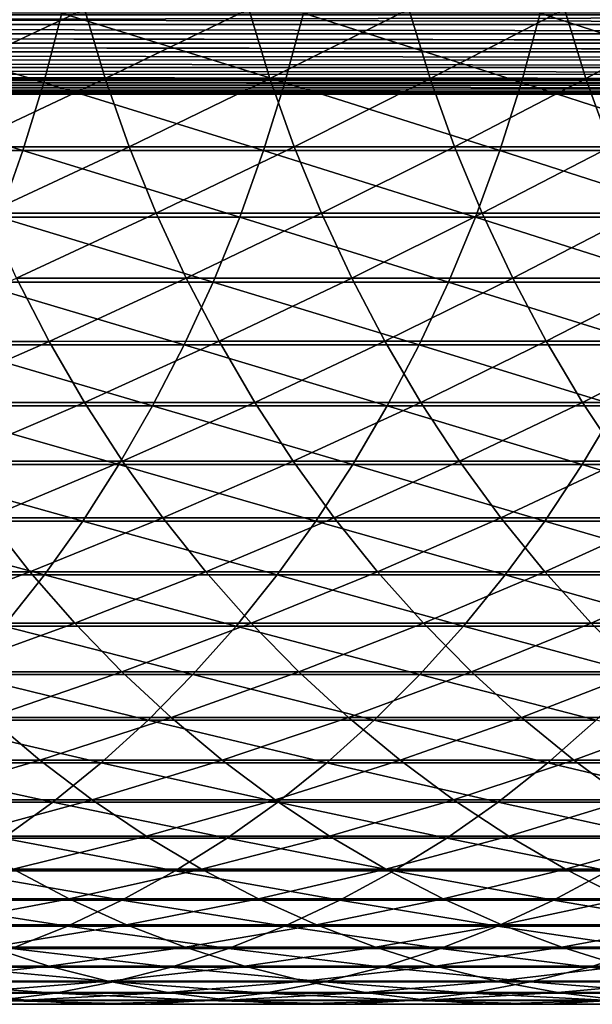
# Model space of a CAD drawing. Header units: metres. Extents: x -24 to 236, y -24 to 24.
# Tile 275 of 316: x 198.51 to 202.12, y -9 to -2.78. Entities that reach past the tile are written whole.
import ezdxf

# ---------------------------------------------------------------- set-up
doc = ezdxf.new("R2010")
doc.units = ezdxf.units.M
doc.layers.add('solid_10392024', color=7, linetype='CONTINUOUS')

msp = doc.modelspace()

# ---------------------------------------------------------------- linework, layer by layer
at = {"layer": 'solid_10392024'}
for points in [[(197.852219, -2.713191, 323.792023), (198.917145, -2.713187, 321.933441), (197.982819, -3.151785, 323.868256)], [(198.917145, -2.713187, 321.933441), (199.049072, -3.15178, 322.007324), (197.982819, -3.151785, 323.868256)], [(198.917145, -2.713187, 321.933441), (199.955124, -2.713182, 320.045349), (199.049072, -3.15178, 322.007324)], [(199.955124, -2.713182, 320.045349), (200.088333, -3.151773, 320.116913), (199.049072, -3.15178, 322.007324)], [(199.955124, -2.713182, 320.045349), (200.965622, -2.713179, 318.12851), (200.088333, -3.151773, 320.116913)], [(200.965622, -2.713179, 318.12851), (201.100052, -3.15177, 318.197723), (200.088333, -3.151773, 320.116913)], [(200.965622, -2.713179, 318.12851), (201.94812, -2.713182, 316.183624), (201.100052, -3.15177, 318.197723)], [(201.94812, -2.713182, 316.183624), (202.08374, -3.151773, 316.250488), (201.100052, -3.15177, 318.197723)], [(201.94812, -2.713182, 316.183624), (202.902191, -2.713187, 314.211517), (202.08374, -3.151773, 316.250488)], [(202.902191, -2.713187, 314.211517), (203.038925, -3.15178, 314.276062), (202.08374, -3.151773, 316.250488)], [(215.5336, -2.810268, 32.953644), (176.613937, -2.81058, 32.953682), (176.624084, -2.75, 32.950001)], [(215.5336, -2.75, 44.950001), (176.624084, -2.75, 44.950001), (176.613937, -2.81058, 44.946316)], [(215.5336, -2.810268, 44.946354), (215.5336, -2.75, 44.950001), (176.613937, -2.81058, 44.946316)], [(215.5336, -2.810268, 32.953644), (176.624084, -2.75, 32.950001), (215.5336, -2.75, 32.950001)], [(197.110062, -3.177371, 353.509857), (198.660522, -3.177377, 351.767029), (197.223068, -2.739241, 353.612305)], [(198.660522, -3.177377, 351.767029), (198.775558, -2.739246, 351.867218), (197.223068, -2.739241, 353.612305)], [(198.660522, -3.177377, 351.767029), (200.182755, -3.177383, 349.985992), (198.775558, -2.739246, 351.867218)], [(200.182755, -3.177383, 349.985992), (200.299744, -2.739252, 350.083862), (198.775558, -2.739246, 351.867218)], [(200.182755, -3.177383, 349.985992), (201.6763, -3.177386, 348.16745), (200.299744, -2.739252, 350.083862)], [(201.6763, -3.177386, 348.16745), (201.795181, -2.739254, 348.263031), (200.299744, -2.739252, 350.083862)], [(201.6763, -3.177386, 348.16745), (203.140671, -3.177385, 346.312195), (201.795181, -2.739254, 348.263031)], [(203.140671, -3.177385, 346.312195), (203.261368, -2.739253, 346.405487), (201.795181, -2.739254, 348.263031)], [(215.5336, -2.869658, 32.964531), (176.603729, -2.870286, 32.964691), (176.613937, -2.81058, 32.953682)], [(215.5336, -2.869716, 44.935455), (176.613937, -2.81058, 44.946316), (176.603729, -2.870286, 44.93531)], [(215.5336, -2.810268, 32.953644), (215.5336, -2.869658, 32.964531), (176.613937, -2.81058, 32.953682)], [(215.5336, -2.869716, 44.935455), (215.5336, -2.810268, 44.946354), (176.613937, -2.81058, 44.946316)], [(215.5336, -2.926794, 32.9823), (176.593613, -2.92825, 32.982868), (176.603729, -2.870286, 32.964691)], [(215.5336, -2.927415, 44.917465), (176.603729, -2.870286, 44.93531), (176.593613, -2.92825, 44.917133)], [(215.5336, -2.869658, 32.964531), (215.5336, -2.926794, 32.9823), (176.603729, -2.870286, 32.964691)], [(215.5336, -2.927415, 44.917465), (215.5336, -2.869716, 44.935455), (176.603729, -2.870286, 44.93531)], [(215.5336, -3.033684, 33.038269), (176.574463, -3.034722, 33.03899), (176.583801, -2.983306, 33.007759)], [(215.5336, -3.034231, 44.861355), (176.583801, -2.983306, 44.892242), (176.574463, -3.034722, 44.861012)], [(215.5336, -2.981934, 33.007046), (176.583801, -2.983306, 33.007759), (176.593613, -2.92825, 32.982868)], [(215.5336, -2.982522, 44.892643), (176.593613, -2.92825, 44.917133), (176.583801, -2.983306, 44.892242)], [(215.5336, -2.981934, 33.007046), (215.5336, -3.033684, 33.038269), (176.583801, -2.983306, 33.007759)], [(215.5336, -3.034231, 44.861355), (215.5336, -2.982522, 44.892643), (176.583801, -2.983306, 44.892242)], [(215.5336, -2.926794, 32.9823), (215.5336, -2.981934, 33.007046), (176.593613, -2.92825, 32.982868)], [(215.5336, -2.982522, 44.892643), (215.5336, -2.927415, 44.917465), (176.593613, -2.92825, 44.917133)], [(215.5336, -3.08129, 33.075504), (176.565689, -3.082293, 33.076397), (176.574463, -3.034722, 33.03899)], [(215.5336, -3.081787, 44.824055), (176.574463, -3.034722, 44.861012), (176.565689, -3.082293, 44.823601)], [(215.5336, -3.033684, 33.038269), (215.5336, -3.08129, 33.075504), (176.574463, -3.034722, 33.03899)], [(215.5336, -3.081787, 44.824055), (215.5336, -3.034231, 44.861355), (176.574463, -3.034722, 44.861012)], [(215.5336, -3.124055, 33.118214), (176.557632, -3.125277, 33.119598), (176.565689, -3.082293, 33.076397)], [(215.5336, -3.124496, 44.781288), (176.565689, -3.082293, 44.823601), (176.557632, -3.125277, 44.780399)], [(215.5336, -3.08129, 33.075504), (215.5336, -3.124055, 33.118214), (176.565689, -3.082293, 33.076397)], [(215.5336, -3.124496, 44.781288), (215.5336, -3.081787, 44.824055), (176.565689, -3.082293, 44.823601)], [(215.5336, -3.192644, 33.21748), (176.544632, -3.193403, 33.218914), (176.550568, -3.162506, 33.167461)], [(215.5336, -3.192952, 44.681934), (176.550568, -3.162506, 44.73254), (176.544632, -3.193403, 44.681084)], [(215.5336, -3.161355, 33.165768), (176.550568, -3.162506, 33.167461), (176.557632, -3.125277, 33.119598)], [(215.5336, -3.161732, 44.733685), (176.557632, -3.125277, 44.780399), (176.550568, -3.162506, 44.73254)], [(215.5336, -3.161355, 33.165768), (215.5336, -3.192644, 33.21748), (176.550568, -3.162506, 33.167461)], [(215.5336, -3.192952, 44.681934), (215.5336, -3.161732, 44.733685), (176.550568, -3.162506, 44.73254)], [(215.5336, -3.124055, 33.118214), (215.5336, -3.161355, 33.165768), (176.557632, -3.125277, 33.119598)], [(215.5336, -3.161732, 44.733685), (215.5336, -3.124496, 44.781288), (176.557632, -3.125277, 44.780399)], [(197.982819, -3.151785, 323.868256), (199.049072, -3.15178, 322.007324), (198.132751, -3.582003, 323.95575)], [(199.049072, -3.15178, 322.007324), (199.200546, -3.581998, 322.092163), (198.132751, -3.582003, 323.95575)], [(199.049072, -3.15178, 322.007324), (200.088333, -3.151773, 320.116913), (199.200546, -3.581998, 322.092163)], [(200.088333, -3.151773, 320.116913), (200.241272, -3.58199, 320.199066), (199.200546, -3.581998, 322.092163)], [(200.088333, -3.151773, 320.116913), (201.100052, -3.15177, 318.197723), (200.241272, -3.58199, 320.199066)], [(201.100052, -3.15177, 318.197723), (201.25441, -3.581986, 318.277191), (200.241272, -3.58199, 320.199066)], [(201.100052, -3.15177, 318.197723), (202.08374, -3.151773, 316.250488), (201.25441, -3.581986, 318.277191)], [(202.08374, -3.151773, 316.250488), (202.239441, -3.58199, 316.327301), (201.25441, -3.581986, 318.277191)], [(202.08374, -3.151773, 316.250488), (203.038925, -3.15178, 314.276062), (202.239441, -3.58199, 316.327301)], [(215.5336, -3.235456, 33.330284), (176.536423, -3.235641, 33.331112), (176.539886, -3.217845, 33.27359)], [(215.5336, -3.235615, 44.569073), (176.539886, -3.217845, 44.626408), (176.536423, -3.235641, 44.56889)], [(215.5336, -3.217465, 33.272583), (176.539886, -3.217845, 33.27359), (176.544632, -3.193403, 33.218914)], [(215.5336, -3.217701, 44.626793), (176.544632, -3.193403, 44.681084), (176.539886, -3.217845, 44.626408)], [(215.5336, -3.217465, 33.272583), (215.5336, -3.235456, 33.330284), (176.539886, -3.217845, 33.27359)], [(215.5336, -3.235615, 44.569073), (215.5336, -3.217701, 44.626793), (176.539886, -3.217845, 44.626408)], [(215.5336, -3.192644, 33.21748), (215.5336, -3.217465, 33.272583), (176.544632, -3.193403, 33.218914)], [(215.5336, -3.217701, 44.626793), (215.5336, -3.192952, 44.681934), (176.544632, -3.193403, 44.681084)], [(196.980484, -3.607058, 353.392365), (198.52861, -3.607064, 351.652161), (197.110062, -3.177371, 353.509857)], [(198.52861, -3.607064, 351.652161), (198.660522, -3.177377, 351.767029), (197.110062, -3.177371, 353.509857)], [(198.52861, -3.607064, 351.652161), (200.048615, -3.607072, 349.873718), (198.660522, -3.177377, 351.767029)], [(200.048615, -3.607072, 349.873718), (200.182755, -3.177383, 349.985992), (198.660522, -3.177377, 351.767029)], [(200.048615, -3.607072, 349.873718), (201.539978, -3.607075, 348.057831), (200.182755, -3.177383, 349.985992)], [(201.539978, -3.607075, 348.057831), (201.6763, -3.177386, 348.16745), (200.182755, -3.177383, 349.985992)], [(201.539978, -3.607075, 348.057831), (203.002258, -3.607074, 346.205231), (201.6763, -3.177386, 348.16745)], [(203.002258, -3.607074, 346.205231), (203.140671, -3.177385, 346.312195), (201.6763, -3.177386, 348.16745)], [(215.5336, -3.246434, 44.509609), (176.534302, -3.246457, 44.509499), (176.5336, -3.25, 44.450001)], [(215.5336, -3.246434, 44.509609), (176.5336, -3.25, 44.450001), (215.5336, -3.25, 44.450001)], [(215.5336, -3.25, 33.450001), (176.5336, -3.25, 33.450001), (176.534302, -3.246457, 33.390503)], [(215.5336, -3.25, 33.450001), (176.5336, -3.25, 44.450001), (176.5336, -3.25, 33.450001)], [(215.5336, -3.25, 33.450001), (215.5336, -3.25, 44.450001), (176.5336, -3.25, 44.450001)], [(215.5336, -3.246354, 33.389732), (176.534302, -3.246457, 33.390503), (176.536423, -3.235641, 33.331112)], [(215.5336, -3.246434, 44.509609), (176.536423, -3.235641, 44.56889), (176.534302, -3.246457, 44.509499)], [(215.5336, -3.246354, 33.389732), (215.5336, -3.25, 33.450001), (176.534302, -3.246457, 33.390503)], [(215.5336, -3.235456, 33.330284), (215.5336, -3.246354, 33.389732), (176.536423, -3.235641, 33.331112)], [(215.5336, -3.246434, 44.509609), (215.5336, -3.235615, 44.569073), (176.536423, -3.235641, 44.56889)], [(198.132751, -3.582003, 323.95575), (199.200546, -3.581998, 322.092163), (198.301636, -4.002704, 324.054321)], [(199.200546, -3.581998, 322.092163), (199.371155, -4.002698, 322.187714), (198.301636, -4.002704, 324.054321)], [(199.200546, -3.581998, 322.092163), (200.241272, -3.58199, 320.199066), (199.371155, -4.002698, 322.187714)], [(200.241272, -3.58199, 320.199066), (200.413544, -4.00269, 320.291595), (199.371155, -4.002698, 322.187714)], [(200.241272, -3.58199, 320.199066), (201.25441, -3.581986, 318.277191), (200.413544, -4.00269, 320.291595)], [(201.25441, -3.581986, 318.277191), (201.428268, -4.002686, 318.366699), (200.413544, -4.00269, 320.291595)], [(201.25441, -3.581986, 318.277191), (202.239441, -3.58199, 316.327301), (201.428268, -4.002686, 318.366699)], [(202.239441, -3.58199, 316.327301), (202.41481, -4.00269, 316.413788), (201.428268, -4.002686, 318.366699)], [(198.380188, -4.027168, 351.522888), (198.52861, -3.607064, 351.652161), (196.980484, -3.607058, 353.392365)], [(198.380188, -4.027168, 351.522888), (199.897659, -4.027176, 349.747406), (198.52861, -3.607064, 351.652161)], [(199.897659, -4.027176, 349.747406), (200.048615, -3.607072, 349.873718), (198.52861, -3.607064, 351.652161)], [(199.897659, -4.027176, 349.747406), (201.386597, -4.02718, 347.934509), (200.048615, -3.607072, 349.873718)], [(201.386597, -4.02718, 347.934509), (201.539978, -3.607075, 348.057831), (200.048615, -3.607072, 349.873718)], [(201.386597, -4.02718, 347.934509), (202.846512, -4.027178, 346.0849), (201.539978, -3.607075, 348.057831)], [(202.846512, -4.027178, 346.0849), (203.002258, -3.607074, 346.205231), (201.539978, -3.607075, 348.057831)], [(198.215637, -4.436571, 351.379578), (199.730301, -4.436579, 349.607391), (198.380188, -4.027168, 351.522888)], [(198.301636, -4.002704, 324.054321), (199.371155, -4.002698, 322.187714), (198.489029, -4.412769, 324.163696)], [(199.730301, -4.436579, 349.607391), (199.897659, -4.027176, 349.747406), (198.380188, -4.027168, 351.522888)], [(199.371155, -4.002698, 322.187714), (199.560455, -4.412762, 322.293732), (198.489029, -4.412769, 324.163696)], [(199.371155, -4.002698, 322.187714), (200.413544, -4.00269, 320.291595), (199.560455, -4.412762, 322.293732)], [(200.413544, -4.00269, 320.291595), (200.604675, -4.412753, 320.394287), (199.560455, -4.412762, 322.293732)], [(199.730301, -4.436579, 349.607391), (201.216537, -4.436584, 347.79776), (199.897659, -4.027176, 349.747406)], [(201.216537, -4.436584, 347.79776), (201.386597, -4.02718, 347.934509), (199.897659, -4.027176, 349.747406)], [(200.413544, -4.00269, 320.291595), (201.428268, -4.002686, 318.366699), (200.604675, -4.412753, 320.394287)], [(201.428268, -4.002686, 318.366699), (201.62117, -4.412748, 318.466034), (200.604675, -4.412753, 320.394287)], [(201.216537, -4.436584, 347.79776), (202.673859, -4.436582, 345.951447), (201.386597, -4.02718, 347.934509)], [(202.673859, -4.436582, 345.951447), (202.846512, -4.027178, 346.0849), (201.386597, -4.02718, 347.934509)], [(201.428268, -4.002686, 318.366699), (202.41481, -4.00269, 316.413788), (201.62117, -4.412748, 318.466034)], [(202.41481, -4.00269, 316.413788), (202.609406, -4.412754, 316.509766), (201.62117, -4.412748, 318.466034)], [(198.489029, -4.412769, 324.163696), (198.694412, -4.811109, 324.283569), (197.594116, -4.81111, 326.126984)], [(198.489029, -4.412769, 324.163696), (199.560455, -4.412762, 322.293732), (198.694412, -4.811109, 324.283569)], [(199.560455, -4.412762, 322.293732), (199.767944, -4.811101, 322.409943), (198.694412, -4.811109, 324.283569)], [(199.560455, -4.412762, 322.293732), (200.604675, -4.412753, 320.394287), (199.767944, -4.811101, 322.409943)], [(200.604675, -4.412753, 320.394287), (200.814178, -4.811091, 320.506805), (199.767944, -4.811101, 322.409943)], [(200.604675, -4.412753, 320.394287), (201.62117, -4.412748, 318.466034), (200.814178, -4.811091, 320.506805)], [(201.62117, -4.412748, 318.466034), (201.832596, -4.811086, 318.57489), (200.814178, -4.811091, 320.506805)], [(201.62117, -4.412748, 318.466034), (202.609406, -4.412754, 316.509766), (201.832596, -4.811086, 318.57489)], [(202.609406, -4.412754, 316.509766), (202.822678, -4.811092, 316.61496), (201.832596, -4.811086, 318.57489)], [(198.035385, -4.834185, 351.222595), (199.546997, -4.834195, 349.453979), (198.215637, -4.436571, 351.379578)], [(199.546997, -4.834195, 349.453979), (199.730301, -4.436579, 349.607391), (198.215637, -4.436571, 351.379578)], [(199.546997, -4.834195, 349.453979), (201.030258, -4.834199, 347.64798), (199.730301, -4.436579, 349.607391)], [(201.030258, -4.834199, 347.64798), (201.216537, -4.436584, 347.79776), (199.730301, -4.436579, 349.607391)], [(201.030258, -4.834199, 347.64798), (202.484726, -4.834197, 345.805298), (201.216537, -4.436584, 347.79776)], [(202.484726, -4.834197, 345.805298), (202.673859, -4.436582, 345.951447), (201.216537, -4.436584, 347.79776)], [(197.594116, -4.81111, 326.126984), (198.694412, -4.811109, 324.283569), (197.814575, -5.196666, 326.261017)], [(198.694412, -4.811109, 324.283569), (198.917252, -5.196665, 324.413635), (197.814575, -5.196666, 326.261017)], [(197.839935, -5.218954, 351.052368), (199.348206, -5.218965, 349.287659), (198.035385, -4.834185, 351.222595)], [(199.348206, -5.218965, 349.287659), (199.546997, -4.834195, 349.453979), (198.035385, -4.834185, 351.222595)], [(198.694412, -4.811109, 324.283569), (199.767944, -4.811101, 322.409943), (198.917252, -5.196665, 324.413635)], [(199.767944, -4.811101, 322.409943), (199.993057, -5.196657, 322.536041), (198.917252, -5.196665, 324.413635)], [(199.348206, -5.218965, 349.287659), (200.828278, -5.21897, 347.485565), (199.546997, -4.834195, 349.453979)], [(200.828278, -5.21897, 347.485565), (201.030258, -4.834199, 347.64798), (199.546997, -4.834195, 349.453979)], [(199.767944, -4.811101, 322.409943), (200.814178, -4.811091, 320.506805), (199.993057, -5.196657, 322.536041)], [(200.814178, -4.811091, 320.506805), (201.041489, -5.196646, 320.628906), (199.993057, -5.196657, 322.536041)], [(200.814178, -4.811091, 320.506805), (201.832596, -4.811086, 318.57489), (201.041489, -5.196646, 320.628906)], [(200.828278, -5.21897, 347.485565), (202.279633, -5.218967, 345.64682), (201.030258, -4.834199, 347.64798)], [(202.279633, -5.218967, 345.64682), (202.484726, -4.834197, 345.805298), (201.030258, -4.834199, 347.64798)], [(201.832596, -4.811086, 318.57489), (202.061996, -5.19664, 318.693024), (201.041489, -5.196646, 320.628906)], [(201.832596, -4.811086, 318.57489), (202.822678, -4.811092, 316.61496), (202.061996, -5.19664, 318.693024)], [(202.822678, -4.811092, 316.61496), (203.054092, -5.196647, 316.729095), (202.061996, -5.19664, 318.693024)], [(197.629776, -5.589856, 350.869354), (199.134491, -5.589867, 349.108826), (197.839935, -5.218954, 351.052368)], [(197.814575, -5.196666, 326.261017), (198.917252, -5.196665, 324.413635), (198.051727, -5.568414, 326.405212)], [(199.134491, -5.589867, 349.108826), (199.348206, -5.218965, 349.287659), (197.839935, -5.218954, 351.052368)], [(198.917252, -5.196665, 324.413635), (199.156967, -5.568413, 324.553558), (198.051727, -5.568414, 326.405212)], [(198.917252, -5.196665, 324.413635), (199.993057, -5.196657, 322.536041), (199.156967, -5.568413, 324.553558)], [(199.134491, -5.589867, 349.108826), (200.611099, -5.589872, 347.310913), (199.348206, -5.218965, 349.287659)], [(199.993057, -5.196657, 322.536041), (200.235214, -5.568404, 322.671661), (199.156967, -5.568413, 324.553558)], [(200.611099, -5.589872, 347.310913), (200.828278, -5.21897, 347.485565), (199.348206, -5.218965, 349.287659)], [(199.993057, -5.196657, 322.536041), (201.041489, -5.196646, 320.628906), (200.235214, -5.568404, 322.671661)], [(201.041489, -5.196646, 320.628906), (201.28598, -5.568393, 320.760254), (200.235214, -5.568404, 322.671661)], [(200.611099, -5.589872, 347.310913), (202.059128, -5.58987, 345.47641), (200.828278, -5.21897, 347.485565)], [(202.059128, -5.58987, 345.47641), (202.279633, -5.218967, 345.64682), (200.828278, -5.21897, 347.485565)], [(201.041489, -5.196646, 320.628906), (202.061996, -5.19664, 318.693024), (201.28598, -5.568393, 320.760254)], [(202.061996, -5.19664, 318.693024), (202.308746, -5.568387, 318.820068), (201.28598, -5.568393, 320.760254)], [(202.059128, -5.58987, 345.47641), (203.478088, -5.589861, 343.606049), (202.279633, -5.218967, 345.64682)], [(202.061996, -5.19664, 318.693024), (203.054092, -5.196647, 316.729095), (202.308746, -5.568387, 318.820068)], [(197.405502, -5.945904, 350.674011), (198.906387, -5.945916, 348.917969), (197.629776, -5.589856, 350.869354)], [(198.906387, -5.945916, 348.917969), (199.134491, -5.589867, 349.108826), (197.629776, -5.589856, 350.869354)], [(198.051727, -5.568414, 326.405212), (199.156967, -5.568413, 324.553558), (198.304947, -5.925365, 326.559174)], [(199.156967, -5.568413, 324.553558), (199.412888, -5.925364, 324.702942), (198.304947, -5.925365, 326.559174)], [(198.906387, -5.945916, 348.917969), (200.379318, -5.945922, 347.124542), (199.134491, -5.589867, 349.108826)], [(200.379318, -5.945922, 347.124542), (200.611099, -5.589872, 347.310913), (199.134491, -5.589867, 349.108826)], [(199.156967, -5.568413, 324.553558), (200.235214, -5.568404, 322.671661), (199.412888, -5.925364, 324.702942)], [(200.235214, -5.568404, 322.671661), (200.493759, -5.925355, 322.816467), (199.412888, -5.925364, 324.702942)], [(200.235214, -5.568404, 322.671661), (201.28598, -5.568393, 320.760254), (200.493759, -5.925355, 322.816467)], [(200.379318, -5.945922, 347.124542), (201.823792, -5.94592, 345.294556), (200.611099, -5.589872, 347.310913)], [(201.28598, -5.568393, 320.760254), (201.547043, -5.925344, 320.900482), (200.493759, -5.925355, 322.816467)], [(201.823792, -5.94592, 345.294556), (202.059128, -5.58987, 345.47641), (200.611099, -5.589872, 347.310913)], [(201.28598, -5.568393, 320.760254), (202.308746, -5.568387, 318.820068), (201.547043, -5.925344, 320.900482)], [(202.308746, -5.568387, 318.820068), (202.572205, -5.925337, 318.955719), (201.547043, -5.925344, 320.900482)], [(201.823792, -5.94592, 345.294556), (203.239319, -5.94591, 343.428711), (202.059128, -5.58987, 345.47641)], [(203.239319, -5.94591, 343.428711), (203.478088, -5.589861, 343.606049), (202.059128, -5.58987, 345.47641)], [(197.167679, -6.286154, 350.466888), (198.664536, -6.286167, 348.715576), (197.405502, -5.945904, 350.674011)], [(198.664536, -6.286167, 348.715576), (198.906387, -5.945916, 348.917969), (197.405502, -5.945904, 350.674011)], [(198.304947, -5.925365, 326.559174), (198.573532, -6.266573, 326.722473), (197.436005, -6.266565, 328.552551)], [(198.304947, -5.925365, 326.559174), (199.412888, -5.925364, 324.702942), (198.573532, -6.266573, 326.722473)], [(199.412888, -5.925364, 324.702942), (199.684372, -6.266572, 324.861389), (198.573532, -6.266573, 326.722473)], [(198.664536, -6.286167, 348.715576), (200.133545, -6.286173, 346.926941), (198.906387, -5.945916, 348.917969)], [(200.133545, -6.286173, 346.926941), (200.379318, -5.945922, 347.124542), (198.906387, -5.945916, 348.917969)], [(199.412888, -5.925364, 324.702942), (200.493759, -5.925355, 322.816467), (199.684372, -6.266572, 324.861389)], [(200.493759, -5.925355, 322.816467), (200.768021, -6.266562, 322.970062), (199.684372, -6.266572, 324.861389)], [(200.133545, -6.286173, 346.926941), (201.574249, -6.28617, 345.101715), (200.379318, -5.945922, 347.124542)], [(201.574249, -6.28617, 345.101715), (201.823792, -5.94592, 345.294556), (200.379318, -5.945922, 347.124542)], [(200.493759, -5.925355, 322.816467), (201.547043, -5.925344, 320.900482), (200.768021, -6.266562, 322.970062)], [(201.547043, -5.925344, 320.900482), (201.823959, -6.26655, 321.049225), (200.768021, -6.266562, 322.970062)], [(201.547043, -5.925344, 320.900482), (202.572205, -5.925337, 318.955719), (201.823959, -6.26655, 321.049225)], [(201.574249, -6.28617, 345.101715), (202.986145, -6.28616, 343.240662), (201.823792, -5.94592, 345.294556)], [(202.986145, -6.28616, 343.240662), (203.239319, -5.94591, 343.428711), (201.823792, -5.94592, 345.294556)], [(202.572205, -5.925337, 318.955719), (202.851669, -6.266543, 319.099609), (201.823959, -6.26655, 321.049225)], [(197.436005, -6.266565, 328.552551), (198.573532, -6.266573, 326.722473), (197.716095, -6.591121, 328.729889)], [(198.573532, -6.266573, 326.722473), (198.856781, -6.59113, 326.894684), (197.716095, -6.591121, 328.729889)], [(198.573532, -6.266573, 326.722473), (199.684372, -6.266572, 324.861389), (198.856781, -6.59113, 326.894684)], [(199.684372, -6.266572, 324.861389), (199.970673, -6.591128, 325.028473), (198.856781, -6.59113, 326.894684)], [(199.684372, -6.266572, 324.861389), (200.768021, -6.266562, 322.970062), (199.970673, -6.591128, 325.028473)], [(200.768021, -6.266562, 322.970062), (201.057236, -6.591118, 323.13205), (199.970673, -6.591128, 325.028473)], [(200.768021, -6.266562, 322.970062), (201.823959, -6.26655, 321.049225), (201.057236, -6.591118, 323.13205)], [(201.823959, -6.26655, 321.049225), (202.115982, -6.591105, 321.206085), (201.057236, -6.591118, 323.13205)], [(201.823959, -6.26655, 321.049225), (202.851669, -6.266543, 319.099609), (202.115982, -6.591105, 321.206085)], [(202.851669, -6.266543, 319.099609), (203.146393, -6.591098, 319.251373), (202.115982, -6.591105, 321.206085)], [(198.409546, -6.609714, 348.502197), (198.664536, -6.286167, 348.715576), (197.167679, -6.286154, 350.466888)], [(198.409546, -6.609714, 348.502197), (199.874435, -6.609721, 346.718597), (198.664536, -6.286167, 348.715576)], [(199.874435, -6.609721, 346.718597), (200.133545, -6.286173, 346.926941), (198.664536, -6.286167, 348.715576)], [(199.874435, -6.609721, 346.718597), (201.311157, -6.609718, 344.898407), (200.133545, -6.286173, 346.926941)], [(201.311157, -6.609718, 344.898407), (201.574249, -6.28617, 345.101715), (200.133545, -6.286173, 346.926941)], [(201.311157, -6.609718, 344.898407), (202.719223, -6.609707, 343.04245), (201.574249, -6.28617, 345.101715)], [(202.719223, -6.609707, 343.04245), (202.986145, -6.28616, 343.240662), (201.574249, -6.28617, 345.101715)], [(197.716095, -6.591121, 328.729889), (198.856781, -6.59113, 326.894684), (198.009949, -6.898164, 328.915924)], [(198.856781, -6.59113, 326.894684), (199.153961, -6.898172, 327.075348), (198.009949, -6.898164, 328.915924)], [(198.142105, -6.915699, 348.278412), (199.602676, -6.915706, 346.500061), (198.409546, -6.609714, 348.502197)], [(199.602676, -6.915706, 346.500061), (199.874435, -6.609721, 346.718597), (198.409546, -6.609714, 348.502197)], [(198.856781, -6.59113, 326.894684), (199.970673, -6.591128, 325.028473), (199.153961, -6.898172, 327.075348)], [(199.970673, -6.591128, 325.028473), (200.271042, -6.898171, 325.203796), (199.153961, -6.898172, 327.075348)], [(199.602676, -6.915706, 346.500061), (201.035233, -6.915703, 344.685181), (199.874435, -6.609721, 346.718597)], [(201.035233, -6.915703, 344.685181), (201.311157, -6.609718, 344.898407), (199.874435, -6.609721, 346.718597)], [(199.970673, -6.591128, 325.028473), (201.057236, -6.591118, 323.13205), (200.271042, -6.898171, 325.203796)], [(201.057236, -6.591118, 323.13205), (201.360672, -6.898161, 323.302002), (200.271042, -6.898171, 325.203796)], [(201.035233, -6.915703, 344.685181), (202.43927, -6.915691, 342.834534), (201.311157, -6.609718, 344.898407)], [(201.057236, -6.591118, 323.13205), (202.115982, -6.591105, 321.206085), (201.360672, -6.898161, 323.302002)], [(202.43927, -6.915691, 342.834534), (202.719223, -6.609707, 343.04245), (201.311157, -6.609718, 344.898407)], [(202.115982, -6.591105, 321.206085), (202.422363, -6.898147, 321.370667), (201.360672, -6.898161, 323.302002)], [(202.115982, -6.591105, 321.206085), (203.146393, -6.591098, 319.251373), (202.422363, -6.898147, 321.370667)], [(198.009949, -6.898164, 328.915924), (199.153961, -6.898172, 327.075348), (198.316757, -7.186877, 329.110168)], [(199.153961, -6.898172, 327.075348), (199.464249, -7.186886, 327.264008), (198.316757, -7.186877, 329.110168)], [(199.153961, -6.898172, 327.075348), (200.271042, -6.898171, 325.203796), (199.464249, -7.186886, 327.264008)], [(200.271042, -6.898171, 325.203796), (200.584671, -7.186885, 325.386841), (199.464249, -7.186886, 327.264008)], [(200.271042, -6.898171, 325.203796), (201.360672, -6.898161, 323.302002), (200.584671, -7.186885, 325.386841)], [(201.360672, -6.898161, 323.302002), (201.677505, -7.186874, 323.479431), (200.584671, -7.186885, 325.386841)], [(201.360672, -6.898161, 323.302002), (202.422363, -6.898147, 321.370667), (201.677505, -7.186874, 323.479431)], [(202.422363, -6.898147, 321.370667), (202.742279, -7.18686, 321.542511), (201.677505, -7.186874, 323.479431)], [(197.86293, -7.203307, 348.0448), (199.319, -7.203315, 346.271942), (198.142105, -6.915699, 348.278412)], [(199.319, -7.203315, 346.271942), (199.602676, -6.915706, 346.500061), (198.142105, -6.915699, 348.278412)], [(199.319, -7.203315, 346.271942), (200.747192, -7.203311, 344.462585), (199.602676, -6.915706, 346.500061)], [(200.747192, -7.203311, 344.462585), (201.035233, -6.915703, 344.685181), (199.602676, -6.915706, 346.500061)], [(200.747192, -7.203311, 344.462585), (202.147034, -7.2033, 342.617493), (201.035233, -6.915703, 344.685181)], [(202.147034, -7.2033, 342.617493), (202.43927, -6.915691, 342.834534), (201.035233, -6.915703, 344.685181)], [(198.316757, -7.186877, 329.110168), (198.635742, -7.456494, 329.312103), (197.457947, -7.456478, 331.132324)], [(197.572769, -7.471776, 347.802002), (199.024139, -7.471783, 346.034851), (197.86293, -7.203307, 348.0448)], [(199.024139, -7.471783, 346.034851), (199.319, -7.203315, 346.271942), (197.86293, -7.203307, 348.0448)], [(198.316757, -7.186877, 329.110168), (199.464249, -7.186886, 327.264008), (198.635742, -7.456494, 329.312103)], [(199.464249, -7.186886, 327.264008), (199.78685, -7.456503, 327.460144), (198.635742, -7.456494, 329.312103)], [(199.024139, -7.471783, 346.034851), (200.447815, -7.47178, 344.231232), (199.319, -7.203315, 346.271942)], [(200.447815, -7.47178, 344.231232), (200.747192, -7.203311, 344.462585), (199.319, -7.203315, 346.271942)], [(199.464249, -7.186886, 327.264008), (200.584671, -7.186885, 325.386841), (199.78685, -7.456503, 327.460144)], [(200.584671, -7.186885, 325.386841), (200.910736, -7.456502, 325.577148), (199.78685, -7.456503, 327.460144)], [(200.447815, -7.47178, 344.231232), (201.843292, -7.471768, 342.391876), (200.747192, -7.203311, 344.462585)], [(200.584671, -7.186885, 325.386841), (201.677505, -7.186874, 323.479431), (200.910736, -7.456502, 325.577148)], [(201.843292, -7.471768, 342.391876), (202.147034, -7.2033, 342.617493), (200.747192, -7.203311, 344.462585)], [(201.677505, -7.186874, 323.479431), (202.006897, -7.456491, 323.66391), (200.910736, -7.456502, 325.577148)], [(201.677505, -7.186874, 323.479431), (202.742279, -7.18686, 321.542511), (202.006897, -7.456491, 323.66391)], [(201.843292, -7.471768, 342.391876), (203.210052, -7.471754, 340.517517), (202.147034, -7.2033, 342.617493)], [(202.742279, -7.18686, 321.542511), (203.07486, -7.456476, 321.721161), (202.006897, -7.456491, 323.66391)], [(197.457947, -7.456478, 331.132324), (198.635742, -7.456494, 329.312103), (197.784363, -7.706282, 331.347473)], [(198.635742, -7.456494, 329.312103), (198.966049, -7.706298, 329.52124), (197.784363, -7.706282, 331.347473)], [(198.635742, -7.456494, 329.312103), (199.78685, -7.456503, 327.460144), (198.966049, -7.706298, 329.52124)], [(199.78685, -7.456503, 327.460144), (200.12088, -7.706308, 327.663239), (198.966049, -7.706298, 329.52124)], [(199.78685, -7.456503, 327.460144), (200.910736, -7.456502, 325.577148), (200.12088, -7.706308, 327.663239)], [(200.910736, -7.456502, 325.577148), (201.248352, -7.706306, 325.774231), (200.12088, -7.706308, 327.663239)], [(200.910736, -7.456502, 325.577148), (202.006897, -7.456491, 323.66391), (201.248352, -7.706306, 325.774231)], [(202.006897, -7.456491, 323.66391), (202.347977, -7.706295, 323.85495), (201.248352, -7.706306, 325.774231)], [(202.006897, -7.456491, 323.66391), (203.07486, -7.456476, 321.721161), (202.347977, -7.706295, 323.85495)], [(197.272369, -7.720391, 347.550629), (198.718903, -7.720399, 345.789398), (197.572769, -7.471776, 347.802002)], [(198.718903, -7.720399, 345.789398), (199.024139, -7.471783, 346.034851), (197.572769, -7.471776, 347.802002)], [(198.718903, -7.720399, 345.789398), (200.137894, -7.720396, 343.99173), (199.024139, -7.471783, 346.034851)], [(200.137894, -7.720396, 343.99173), (200.447815, -7.47178, 344.231232), (199.024139, -7.471783, 346.034851)], [(200.137894, -7.720396, 343.99173), (201.528839, -7.720383, 342.158356), (200.447815, -7.47178, 344.231232)], [(201.528839, -7.720383, 342.158356), (201.843292, -7.471768, 342.391876), (200.447815, -7.47178, 344.231232)], [(201.528839, -7.720383, 342.158356), (202.891251, -7.720368, 340.289978), (201.843292, -7.471768, 342.391876)], [(202.891251, -7.720368, 340.289978), (203.210052, -7.471754, 340.517517), (201.843292, -7.471768, 342.391876)], [(197.784363, -7.706282, 331.347473), (198.966049, -7.706298, 329.52124), (198.121094, -7.935608, 331.569397)], [(198.966049, -7.706298, 329.52124), (199.306793, -7.935625, 329.736938), (198.121094, -7.935608, 331.569397)], [(198.966049, -7.706298, 329.52124), (200.12088, -7.706308, 327.663239), (199.306793, -7.935625, 329.736938)], [(200.12088, -7.706308, 327.663239), (200.465469, -7.935636, 327.872742), (199.306793, -7.935625, 329.736938)], [(200.12088, -7.706308, 327.663239), (201.248352, -7.706306, 325.774231), (200.465469, -7.935636, 327.872742)], [(201.248352, -7.706306, 325.774231), (201.596664, -7.935634, 325.977509), (200.465469, -7.935636, 327.872742)], [(201.248352, -7.706306, 325.774231), (202.347977, -7.706295, 323.85495), (201.596664, -7.935634, 325.977509)], [(202.347977, -7.706295, 323.85495), (202.699844, -7.935622, 324.052002), (201.596664, -7.935634, 325.977509)], [(198.404083, -7.9485, 345.536255), (198.718903, -7.720399, 345.789398), (197.272369, -7.720391, 347.550629)], [(198.404083, -7.9485, 345.536255), (199.818237, -7.948496, 343.74472), (198.718903, -7.720399, 345.789398)], [(199.818237, -7.948496, 343.74472), (200.137894, -7.720396, 343.99173), (198.718903, -7.720399, 345.789398)], [(199.818237, -7.948496, 343.74472), (201.204529, -7.948483, 341.91748), (200.137894, -7.720396, 343.99173)], [(201.204529, -7.948483, 341.91748), (201.528839, -7.720383, 342.158356), (200.137894, -7.720396, 343.99173)], [(201.204529, -7.948483, 341.91748), (202.562439, -7.948468, 340.055267), (201.528839, -7.720383, 342.158356)], [(202.562439, -7.948468, 340.055267), (202.891251, -7.720368, 340.289978), (201.528839, -7.720383, 342.158356)], [(198.080521, -8.155481, 345.276093), (199.4897, -8.155478, 343.490845), (198.404083, -7.9485, 345.536255)], [(198.121094, -7.935608, 331.569397), (199.306793, -7.935625, 329.736938), (198.467239, -8.143849, 331.797516)], [(199.4897, -8.155478, 343.490845), (199.818237, -7.948496, 343.74472), (198.404083, -7.9485, 345.536255)], [(199.306793, -7.935625, 329.736938), (199.657059, -8.143867, 329.95871), (198.467239, -8.143849, 331.797516)], [(199.306793, -7.935625, 329.736938), (200.465469, -7.935636, 327.872742), (199.657059, -8.143867, 329.95871)], [(199.4897, -8.155478, 343.490845), (200.871201, -8.155464, 341.669922), (199.818237, -7.948496, 343.74472)], [(200.465469, -7.935636, 327.872742), (200.819717, -8.143877, 328.088104), (199.657059, -8.143867, 329.95871)], [(200.871201, -8.155464, 341.669922), (201.204529, -7.948483, 341.91748), (199.818237, -7.948496, 343.74472)], [(200.465469, -7.935636, 327.872742), (201.596664, -7.935634, 325.977509), (200.819717, -8.143877, 328.088104)], [(201.596664, -7.935634, 325.977509), (201.954697, -8.143876, 326.186493), (200.819717, -8.143877, 328.088104)], [(200.871201, -8.155464, 341.669922), (202.224487, -8.155449, 339.814056), (201.204529, -7.948483, 341.91748)], [(202.224487, -8.155449, 339.814056), (202.562439, -7.948468, 340.055267), (201.204529, -7.948483, 341.91748)], [(201.596664, -7.935634, 325.977509), (202.699844, -7.935622, 324.052002), (201.954697, -8.143876, 326.186493)], [(202.699844, -7.935622, 324.052002), (203.061539, -8.143864, 324.254578), (201.954697, -8.143876, 326.186493)], [(198.467239, -8.143849, 331.797516), (198.821884, -8.330451, 332.03125), (197.600998, -8.33044, 333.844086)], [(198.467239, -8.143849, 331.797516), (199.657059, -8.143867, 329.95871), (198.821884, -8.330451, 332.03125)], [(199.657059, -8.143867, 329.95871), (200.01593, -8.330469, 330.185883), (198.821884, -8.330451, 332.03125)], [(199.657059, -8.143867, 329.95871), (200.819717, -8.143877, 328.088104), (200.01593, -8.330469, 330.185883)], [(200.819717, -8.143877, 328.088104), (201.182648, -8.33048, 328.308746), (200.01593, -8.330469, 330.185883)], [(200.819717, -8.143877, 328.088104), (201.954697, -8.143876, 326.186493), (201.182648, -8.33048, 328.308746)], [(201.954697, -8.143876, 326.186493), (202.321533, -8.330479, 326.400574), (201.182648, -8.33048, 328.308746)], [(201.954697, -8.143876, 326.186493), (203.061539, -8.143864, 324.254578), (202.321533, -8.330479, 326.400574)], [(197.749069, -8.340792, 345.009552), (199.153168, -8.340789, 343.230774), (198.080521, -8.155481, 345.276093)], [(199.153168, -8.340789, 343.230774), (199.4897, -8.155478, 343.490845), (198.080521, -8.155481, 345.276093)], [(199.153168, -8.340789, 343.230774), (200.529755, -8.340775, 341.416321), (199.4897, -8.155478, 343.490845)], [(200.529755, -8.340775, 341.416321), (200.871201, -8.155464, 341.669922), (199.4897, -8.155478, 343.490845)], [(200.529755, -8.340775, 341.416321), (201.878326, -8.340758, 339.566986), (200.871201, -8.155464, 341.669922)], [(201.878326, -8.340758, 339.566986), (202.224487, -8.155449, 339.814056), (200.871201, -8.155464, 341.669922)], [(201.878326, -8.340758, 339.566986), (203.198349, -8.340752, 337.68338), (202.224487, -8.155449, 339.814056)], [(197.600998, -8.33044, 333.844086), (198.821884, -8.330451, 332.03125), (197.958725, -8.494906, 334.089447)], [(198.821884, -8.330451, 332.03125), (199.184097, -8.494918, 332.269958), (197.958725, -8.494906, 334.089447)], [(198.821884, -8.330451, 332.03125), (200.01593, -8.330469, 330.185883), (199.184097, -8.494918, 332.269958)], [(200.01593, -8.330469, 330.185883), (200.382446, -8.494936, 330.417938), (199.184097, -8.494918, 332.269958)], [(200.01593, -8.330469, 330.185883), (201.182648, -8.33048, 328.308746), (200.382446, -8.494936, 330.417938)], [(201.182648, -8.33048, 328.308746), (201.553314, -8.494947, 328.534119), (200.382446, -8.494936, 330.417938)], [(201.182648, -8.33048, 328.308746), (202.321533, -8.330479, 326.400574), (201.553314, -8.494947, 328.534119)], [(202.321533, -8.330479, 326.400574), (202.696182, -8.494946, 326.619263), (201.553314, -8.494947, 328.534119)], [(197.410629, -8.503941, 344.737396), (198.80954, -8.503937, 342.96521), (197.749069, -8.340792, 345.009552)], [(198.80954, -8.503937, 342.96521), (199.153168, -8.340789, 343.230774), (197.749069, -8.340792, 345.009552)], [(198.80954, -8.503937, 342.96521), (200.181107, -8.503923, 341.157379), (199.153168, -8.340789, 343.230774)], [(200.181107, -8.503923, 341.157379), (200.529755, -8.340775, 341.416321), (199.153168, -8.340789, 343.230774)], [(200.181107, -8.503923, 341.157379), (201.524841, -8.503906, 339.314667), (200.529755, -8.340775, 341.416321)], [(201.524841, -8.503906, 339.314667), (201.878326, -8.340758, 339.566986), (200.529755, -8.340775, 341.416321)], [(201.524841, -8.503906, 339.314667), (202.840195, -8.5039, 337.437744), (201.878326, -8.340758, 339.566986)], [(202.840195, -8.5039, 337.437744), (203.198349, -8.340752, 337.68338), (201.878326, -8.340758, 339.566986)], [(198.459702, -8.644489, 342.694855), (198.80954, -8.503937, 342.96521), (197.410629, -8.503941, 344.737396)], [(197.958725, -8.494906, 334.089447), (199.184097, -8.494918, 332.269958), (198.322968, -8.636801, 334.339294)], [(199.184097, -8.494918, 332.269958), (199.552902, -8.636813, 332.513031), (198.322968, -8.636801, 334.339294)], [(198.459702, -8.644489, 342.694855), (199.826172, -8.644475, 340.893768), (198.80954, -8.503937, 342.96521)], [(199.826172, -8.644475, 340.893768), (200.181107, -8.503923, 341.157379), (198.80954, -8.503937, 342.96521)], [(199.184097, -8.494918, 332.269958), (200.382446, -8.494936, 330.417938), (199.552902, -8.636813, 332.513031)], [(200.382446, -8.494936, 330.417938), (200.755646, -8.636831, 330.654205), (199.552902, -8.636813, 332.513031)], [(199.826172, -8.644475, 340.893768), (201.164978, -8.644459, 339.0578), (200.181107, -8.503923, 341.157379)], [(201.164978, -8.644459, 339.0578), (201.524841, -8.503906, 339.314667), (200.181107, -8.503923, 341.157379)], [(200.382446, -8.494936, 330.417938), (201.553314, -8.494947, 328.534119), (200.755646, -8.636831, 330.654205)], [(201.553314, -8.494947, 328.534119), (201.930725, -8.636843, 328.76358), (200.755646, -8.636831, 330.654205)], [(201.164978, -8.644459, 339.0578), (202.475601, -8.644451, 337.187653), (201.524841, -8.503906, 339.314667)], [(202.475601, -8.644451, 337.187653), (202.840195, -8.5039, 337.437744), (201.524841, -8.503906, 339.314667)], [(201.553314, -8.494947, 328.534119), (202.696182, -8.494946, 326.619263), (201.930725, -8.636843, 328.76358)], [(202.696182, -8.494946, 326.619263), (203.077667, -8.636841, 326.841888), (201.930725, -8.636843, 328.76358)], [(198.322968, -8.636801, 334.339294), (198.692749, -8.755746, 334.592957), (197.43132, -8.755754, 336.392792)], [(198.322968, -8.636801, 334.339294), (199.552902, -8.636813, 332.513031), (198.692749, -8.755746, 334.592957)], [(199.552902, -8.636813, 332.513031), (199.927322, -8.755758, 332.759796), (198.692749, -8.755746, 334.592957)], [(199.552902, -8.636813, 332.513031), (200.755646, -8.636831, 330.654205), (199.927322, -8.755758, 332.759796)], [(200.755646, -8.636831, 330.654205), (201.134521, -8.755777, 330.894073), (199.927322, -8.755758, 332.759796)], [(200.755646, -8.636831, 330.654205), (201.930725, -8.636843, 328.76358), (201.134521, -8.755777, 330.894073)], [(201.930725, -8.636843, 328.76358), (202.313889, -8.755789, 328.996521), (201.134521, -8.755777, 330.894073)], [(201.930725, -8.636843, 328.76358), (203.077667, -8.636841, 326.841888), (202.313889, -8.755789, 328.996521)], [(198.104599, -8.762072, 342.420441), (199.465897, -8.762057, 340.62619), (198.459702, -8.644489, 342.694855)], [(199.465897, -8.762057, 340.62619), (199.826172, -8.644475, 340.893768), (198.459702, -8.644489, 342.694855)], [(199.465897, -8.762057, 340.62619), (200.799713, -8.762041, 338.797089), (199.826172, -8.644475, 340.893768)], [(200.799713, -8.762041, 338.797089), (201.164978, -8.644459, 339.0578), (199.826172, -8.644475, 340.893768)], [(200.799713, -8.762041, 338.797089), (202.105515, -8.762033, 336.933807), (201.164978, -8.644459, 339.0578)], [(202.105515, -8.762033, 336.933807), (202.475601, -8.644451, 337.187653), (201.164978, -8.644459, 339.0578)], [(202.105515, -8.762033, 336.933807), (203.382828, -8.762046, 335.037109), (202.475601, -8.644451, 337.187653)], [(197.43132, -8.755754, 336.392792), (198.692749, -8.755746, 334.592957), (197.800812, -8.851434, 336.656525)], [(197.745178, -8.856373, 342.14267), (199.101227, -8.856359, 340.355347), (198.104599, -8.762072, 342.420441)], [(198.692749, -8.755746, 334.592957), (199.067108, -8.851426, 334.849731), (197.800812, -8.851434, 336.656525)], [(199.101227, -8.856359, 340.355347), (199.465897, -8.762057, 340.62619), (198.104599, -8.762072, 342.420441)], [(198.692749, -8.755746, 334.592957), (199.927322, -8.755758, 332.759796), (199.067108, -8.851426, 334.849731)], [(199.927322, -8.755758, 332.759796), (200.306351, -8.851439, 333.009583), (199.067108, -8.851426, 334.849731)], [(199.101227, -8.856359, 340.355347), (200.429993, -8.856341, 338.533173), (199.465897, -8.762057, 340.62619)], [(200.429993, -8.856341, 338.533173), (200.799713, -8.762041, 338.797089), (199.465897, -8.762057, 340.62619)], [(199.927322, -8.755758, 332.759796), (201.134521, -8.755777, 330.894073), (200.306351, -8.851439, 333.009583)], [(201.134521, -8.755777, 330.894073), (201.518066, -8.851458, 331.136871), (200.306351, -8.851439, 333.009583)], [(200.429993, -8.856341, 338.533173), (201.730927, -8.856334, 336.67688), (200.799713, -8.762041, 338.797089)], [(201.730927, -8.856334, 336.67688), (202.105515, -8.762033, 336.933807), (200.799713, -8.762041, 338.797089)], [(201.134521, -8.755777, 330.894073), (202.313889, -8.755789, 328.996521), (201.518066, -8.851458, 331.136871)], [(202.313889, -8.755789, 328.996521), (202.701782, -8.851469, 329.232361), (201.518066, -8.851458, 331.136871)], [(201.730927, -8.856334, 336.67688), (203.00354, -8.856347, 334.78714), (202.105515, -8.762033, 336.933807)], [(203.00354, -8.856347, 334.78714), (203.382828, -8.762046, 335.037109), (202.105515, -8.762033, 336.933807)], [(197.382385, -8.927141, 341.862305), (198.733154, -8.927127, 340.08197), (197.745178, -8.856373, 342.14267)], [(198.733154, -8.927127, 340.08197), (199.101227, -8.856359, 340.355347), (197.745178, -8.856373, 342.14267)], [(197.800812, -8.851434, 336.656525), (199.067108, -8.851426, 334.849731), (198.173813, -8.923594, 336.92276)], [(199.067108, -8.851426, 334.849731), (199.445023, -8.923588, 335.108948), (198.173813, -8.923594, 336.92276)], [(198.733154, -8.927127, 340.08197), (200.056808, -8.92711, 338.266815), (199.101227, -8.856359, 340.355347)], [(199.067108, -8.851426, 334.849731), (200.306351, -8.851439, 333.009583), (199.445023, -8.923588, 335.108948)], [(200.056808, -8.92711, 338.266815), (200.429993, -8.856341, 338.533173), (199.101227, -8.856359, 340.355347)], [(200.306351, -8.851439, 333.009583), (200.689011, -8.9236, 333.26178), (199.445023, -8.923588, 335.108948)], [(200.056808, -8.92711, 338.266815), (201.352829, -8.927102, 336.417542), (200.429993, -8.856341, 338.533173)], [(200.306351, -8.851439, 333.009583), (201.518066, -8.851458, 331.136871), (200.689011, -8.9236, 333.26178)], [(201.352829, -8.927102, 336.417542), (201.730927, -8.856334, 336.67688), (200.429993, -8.856341, 338.533173)], [(201.518066, -8.851458, 331.136871), (201.905273, -8.923619, 331.382019), (200.689011, -8.9236, 333.26178)], [(201.352829, -8.927102, 336.417542), (202.620697, -8.927115, 334.534851), (201.730927, -8.856334, 336.67688)], [(201.518066, -8.851458, 331.136871), (202.701782, -8.851469, 329.232361), (201.905273, -8.923619, 331.382019)], [(202.620697, -8.927115, 334.534851), (203.00354, -8.856347, 334.78714), (201.730927, -8.856334, 336.67688)], [(202.701782, -8.851469, 329.232361), (203.093369, -8.923631, 329.470428), (201.905273, -8.923619, 331.382019)], [(198.173813, -8.923594, 336.92276), (198.549347, -8.972045, 337.190826), (197.246307, -8.972062, 338.977661)], [(198.362625, -8.974174, 339.806793), (198.733154, -8.927127, 340.08197), (197.382385, -8.927141, 341.862305)], [(198.173813, -8.923594, 336.92276), (199.445023, -8.923588, 335.108948), (198.549347, -8.972045, 337.190826)], [(198.362625, -8.974174, 339.806793), (199.681152, -8.974157, 337.998688), (198.733154, -8.927127, 340.08197)], [(199.445023, -8.923588, 335.108948), (199.8255, -8.972037, 335.369934), (198.549347, -8.972045, 337.190826)], [(199.681152, -8.974157, 337.998688), (200.056808, -8.92711, 338.266815), (198.733154, -8.927127, 340.08197)], [(199.445023, -8.923588, 335.108948), (200.689011, -8.9236, 333.26178), (199.8255, -8.972037, 335.369934)], [(199.681152, -8.974157, 337.998688), (200.972214, -8.97415, 336.156464), (200.056808, -8.92711, 338.266815)], [(200.689011, -8.9236, 333.26178), (201.074249, -8.97205, 333.515686), (199.8255, -8.972037, 335.369934)], [(200.972214, -8.97415, 336.156464), (201.352829, -8.927102, 336.417542), (200.056808, -8.92711, 338.266815)], [(200.689011, -8.9236, 333.26178), (201.905273, -8.923619, 331.382019), (201.074249, -8.97205, 333.515686)], [(200.972214, -8.97415, 336.156464), (202.235336, -8.974163, 334.280853), (201.352829, -8.927102, 336.417542)], [(201.905273, -8.923619, 331.382019), (202.29512, -8.972069, 331.628815), (201.074249, -8.97205, 333.515686)], [(202.235336, -8.974163, 334.280853), (202.620697, -8.927115, 334.534851), (201.352829, -8.927102, 336.417542)], [(201.905273, -8.923619, 331.382019), (203.093369, -8.923631, 329.470428), (202.29512, -8.972069, 331.628815)], [(197.246307, -8.972062, 338.977661), (198.549347, -8.972045, 337.190826), (197.61821, -8.996673, 339.253906)], [(198.549347, -8.972045, 337.190826), (198.926422, -8.996655, 337.459961), (197.61821, -8.996673, 339.253906)], [(197.61821, -8.996673, 339.253906), (198.926422, -8.996655, 337.459961), (197.990662, -8.997377, 339.530518)], [(197.990662, -8.997377, 339.530518), (199.304016, -8.997359, 337.729492), (198.362625, -8.974174, 339.806793)], [(198.926422, -8.996655, 337.459961), (199.304016, -8.997359, 337.729492), (197.990662, -8.997377, 339.530518)], [(199.304016, -8.997359, 337.729492), (199.681152, -8.974157, 337.998688), (198.362625, -8.974174, 339.806793)], [(198.549347, -8.972045, 337.190826), (199.8255, -8.972037, 335.369934), (198.926422, -8.996655, 337.459961)], [(199.8255, -8.972037, 335.369934), (200.20755, -8.996648, 335.631958), (198.926422, -8.996655, 337.459961)], [(198.926422, -8.996655, 337.459961), (200.20755, -8.996648, 335.631958), (199.304016, -8.997359, 337.729492)], [(199.304016, -8.997359, 337.729492), (200.590118, -8.997353, 335.894379), (199.681152, -8.974157, 337.998688)], [(200.20755, -8.996648, 335.631958), (200.590118, -8.997353, 335.894379), (199.304016, -8.997359, 337.729492)], [(200.590118, -8.997353, 335.894379), (200.972214, -8.97415, 336.156464), (199.681152, -8.974157, 337.998688)], [(199.8255, -8.972037, 335.369934), (201.074249, -8.97205, 333.515686), (200.20755, -8.996648, 335.631958)], [(201.074249, -8.97205, 333.515686), (201.461075, -8.99666, 333.770599), (200.20755, -8.996648, 335.631958)], [(200.20755, -8.996648, 335.631958), (201.461075, -8.99666, 333.770599), (200.590118, -8.997353, 335.894379)], [(200.590118, -8.997353, 335.894379), (201.84845, -8.997365, 334.025879), (200.972214, -8.97415, 336.156464)], [(201.461075, -8.99666, 333.770599), (201.84845, -8.997365, 334.025879), (200.590118, -8.997353, 335.894379)], [(201.84845, -8.997365, 334.025879), (202.235336, -8.974163, 334.280853), (200.972214, -8.97415, 336.156464)], [(201.074249, -8.97205, 333.515686), (202.29512, -8.972069, 331.628815), (201.461075, -8.99666, 333.770599)], [(202.29512, -8.972069, 331.628815), (202.686539, -8.996679, 331.876617), (201.461075, -8.99666, 333.770599)], [(201.461075, -8.99666, 333.770599), (202.686539, -8.996679, 331.876617), (201.84845, -8.997365, 334.025879)], [(201.84845, -8.997365, 334.025879), (203.078522, -8.997384, 332.124756), (202.235336, -8.974163, 334.280853)], [(202.686539, -8.996679, 331.876617), (203.078522, -8.997384, 332.124756), (201.84845, -8.997365, 334.025879)]]:
    msp.add_3dface(points, dxfattribs=at)

doc.saveas('drawing.dxf')
